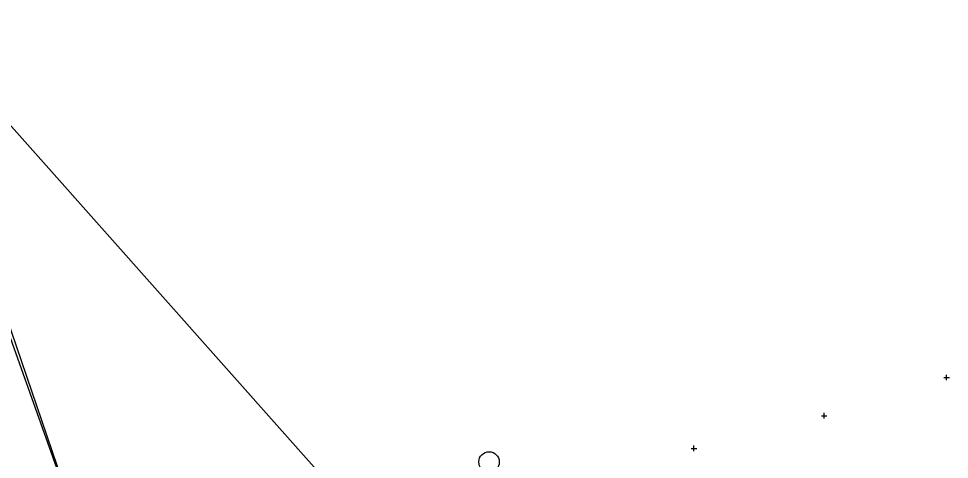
# Model space of a CAD drawing. Extents: x -1 to 1157254, y -1 to 2021979.
# Drawn here: x 1149805.7 to 1150020, y 2019513.5 to 2019614.9 of the extents above; entities that cross this region are included whole.
import ezdxf

# ---------------------------------------------------------------- set-up
doc = ezdxf.new("R2010")
doc.units = 0
for name, color, linetype in [('S_BUILDING_ANNOT', 7, 'Continuous'), ('S_DITCHLINE', 7, 'Continuous'), ('S_DITCHLINE_ANNOT', 7, 'Continuous'), ('S_GAS_PUMP_ISLAND_ANNOT', 7, 'Continuous')]:
    doc.layers.add(name, color=color, linetype=linetype)

msp = doc.modelspace()

# ---------------------------------------------------------------- linework, layer by layer
at = {"layer": 'S_BUILDING_ANNOT'}
for p, q in [((1150019.34, 2019531.7), (1150019.34, 2019532.98)), ((1150018.71, 2019532.34), (1150019.98, 2019532.34)), ((1150019.34, 2019532.34), (1150019.34, 2019532.34)), ((1149990.53, 2019523.55), (1149991.8, 2019523.55)), ((1149991.16, 2019522.91), (1149991.16, 2019524.19)), ((1149991.16, 2019523.55), (1149991.16, 2019523.55)), ((1149960.56, 2019516.01), (1149961.83, 2019516.01)), ((1149961.19, 2019515.38), (1149961.19, 2019516.65)), ((1149961.19, 2019516.01), (1149961.19, 2019516.01))]:
    msp.add_line(p, q, dxfattribs=at)
at = {"layer": 'S_DITCHLINE'}
msp.add_lwpolyline([(1149817.01, 2019505.14), (1149779.46, 2019614.94)], dxfattribs=at)
at = {"layer": 'S_DITCHLINE_ANNOT'}
msp.add_circle((1149914.03, 2019512.9), 2.36, dxfattribs=at)
at = {"layer": 'S_GAS_PUMP_ISLAND_ANNOT'}
for points in [[(1149923.8, 2019455.42), (1149782.11, 2019614.84)], [(1149778.14, 2019613.37), (1149817.67, 2019502.5), (1149818.67, 2019499.83), (1149822.19, 2019490.46), (1149822.78, 2019488.78), (1149826.07, 2019479.34), (1149829.36, 2019469.89), (1149832.65, 2019460.45), (1149843.62, 2019425.47), (1149844.85, 2019417.63), (1149846.41, 2019407.75), (1149847.97, 2019397.87), (1149848.52, 2019395.41), (1149850.68, 2019385.65), (1149852.85, 2019375.88), (1149853.45, 2019366.22), (1149853.54, 2019363.64), (1149854.84, 2019361.94), (1149840.47, 2019314.18), (1149839.43, 2019312.65), (1149813.43, 2019294.77), (1149777.76, 2019319.14)]]:
    msp.add_lwpolyline(points, dxfattribs=at)

doc.saveas('drawing.dxf')
